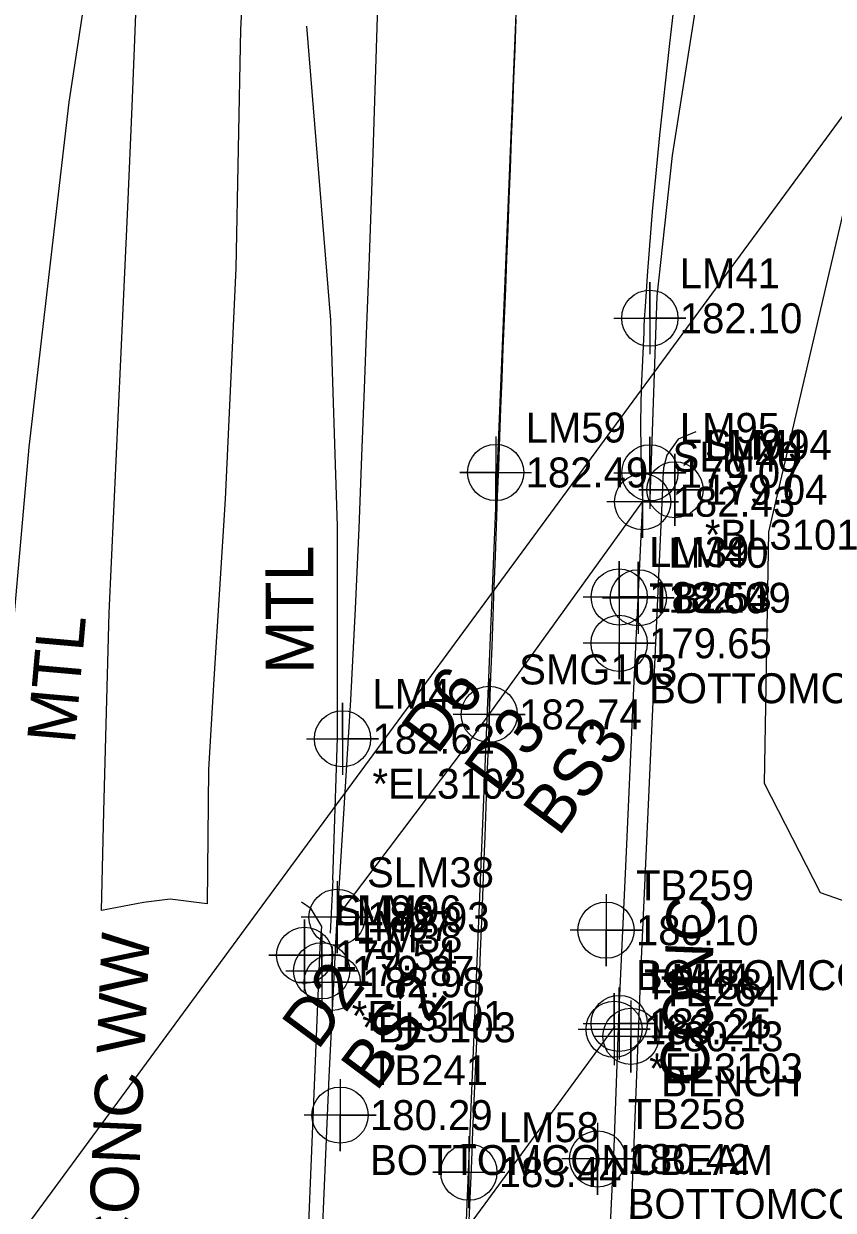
# Model space of a CAD drawing. Extents: x 2262665 to 2270527, y 505476 to 514960.
# Drawn here: x 2266297 to 2266364.6, y 510666.8 to 510765.8 of the extents above; entities that cross this region are included whole.
import ezdxf

# ---------------------------------------------------------------- set-up
doc = ezdxf.new("R2010")
doc.units = 0
for name, color, linetype in [('Default Symbol CELL', 7, 'Continuous'), ('Default Symbol Cogo Comment', 7, 'Continuous'), ('Default Symbol Cogo Elevation', 7, 'Continuous'), ('Default Symbol Cogo Number', 7, 'Continuous'), ('Exist Guardrail', 7, 'Continuous'), ('Exist Guardrail Text', 7, 'Continuous'), ('Exist Horizontal Alignment', 7, 'Continuous'), ('Exist Right of Way Line', 7, 'Continuous'), ('Exist Roads EOP', 7, 'Continuous'), ('Exist Roads EOT', 7, 'Continuous'), ('Exist Roads EOT Cogo Elevation', 7, 'Continuous'), ('Exist Roads EOT Cogo Number', 7, 'Continuous'), ('Exist Roads EOT Cogo Point CELL', 7, 'Continuous'), ('Exist Structure Major Bridge Seam', 7, 'Continuous'), ('Exist Structure Major Bridge Seam Cogo Comment', 7, 'Continuous'), ('Exist Structure Major Bridge Seam Cogo Elevation', 7, 'Continuous'), ('Exist Structure Major Bridge Seam Cogo Number', 7, 'Continuous'), ('Exist Structure Major Bridge Seam Cogo Point CELL', 7, 'Continuous'), ('Exist Structure Major Bridge WW Text', 7, 'Continuous'), ('Exist Structure Major Deck Tunnel Box Culvert', 7, 'Continuous'), ('Exist Structure Major Deck Tunnel Box Culvert Cogo Comment', 7, 'Continuous'), ('Exist Structure Major Deck Tunnel Box Culvert Cogo Elevation', 7, 'Continuous'), ('Exist Structure Major Deck Tunnel Box Culvert Cogo Number', 7, 'Continuous'), ('Exist Structure Major Deck Tunnel Box Culvert Cogo Point CELL', 7, 'Continuous'), ('Exist Structure Major Deck Tunnel Box Culvert Text', 7, 'Continuous'), ('Exist Structure Minor Paved Ditch or Gutter', 7, 'Continuous'), ('Exist Vegetation Woods Line', 7, 'Continuous')]:
    doc.layers.add(name, color=color, linetype=linetype)

msp = doc.modelspace()

# ---------------------------------------------------------------- linework, layer by layer
at = {"layer": 'Default Symbol CELL'}
for points in [[(2266351.358, 510729.905), (2266351.358, 510723.905), (2266351.358, 510726.905), (2266354.358, 510726.905), (2266348.358, 510726.905)], [(2266348.664, 510728.908), (2266348.664, 510722.908), (2266348.664, 510725.908), (2266351.664, 510725.908), (2266345.664, 510725.908)], [(2266346.708, 510717.103), (2266346.708, 510711.103), (2266346.708, 510714.103), (2266349.708, 510714.103), (2266343.708, 510714.103)], [(2266335.865, 510711.168), (2266335.865, 510705.168), (2266335.865, 510708.168), (2266338.865, 510708.168), (2266332.865, 510708.168)], [(2266323.169, 510694.255), (2266323.169, 510688.255), (2266323.169, 510691.254), (2266326.169, 510691.254), (2266320.169, 510691.254)], [(2266345.611, 510693.173), (2266345.611, 510687.173), (2266345.611, 510690.173), (2266348.611, 510690.173), (2266342.611, 510690.173)], [(2266320.463, 510691.076), (2266320.463, 510685.076), (2266320.463, 510688.076), (2266323.463, 510688.076), (2266317.463, 510688.076)], [(2266347.687, 510684.315), (2266347.687, 510678.315), (2266347.687, 510681.315), (2266350.687, 510681.315), (2266344.687, 510681.315)], [(2266323.42, 510677.748), (2266323.42, 510671.748), (2266323.42, 510674.748), (2266326.42, 510674.748), (2266320.42, 510674.748)], [(2266344.911, 510674.094), (2266344.911, 510668.094), (2266344.911, 510671.094), (2266347.911, 510671.094), (2266341.911, 510671.094)]]:
    msp.add_lwpolyline(points, dxfattribs=at)
for centre in [(2266351.358, 510726.905), (2266348.664, 510725.908), (2266346.708, 510714.103), (2266335.865, 510708.168), (2266323.169, 510691.254), (2266345.611, 510690.173), (2266320.463, 510688.076), (2266347.687, 510681.315), (2266323.42, 510674.748), (2266344.911, 510671.094)]:
    msp.add_circle(centre, 2.344, dxfattribs=at)
at = {"layer": 'Exist Guardrail'}
for points in [[(2266386.052, 511177.01), (2266384.087, 511137.327), (2266382.382, 511095.636), (2266381.069, 511065.105), (2266379.699, 511023.623), (2266378.674, 510996.798), (2266377.386, 510973.728), (2266375.607, 510945.104), (2266373.59, 510916.938), (2266371.74, 510887.964), (2266369.957, 510877.244), (2266367.377, 510848.096), (2266364.939, 510828.185), (2266362.416, 510814.474), (2266358.196, 510794.165), (2266353.873, 510772.237), (2266351.136, 510754.774), (2266349.861, 510743.057), (2266349.272, 510726.111)], [(2266304.858, 510785.825), (2266300.796, 510759.23), (2266297.456, 510730.466), (2266295.472, 510708.054), (2266294.233, 510687.322), (2266292.915, 510660.325), (2266293.042, 510653.991)], [(2266322.805, 510694.372), (2266323.219, 510706.233), (2266323.192, 510723.861), (2266322.65, 510741.059), (2266320.651, 510765.571)], [(2266353.106, 510731.751), (2266351.624, 510731.138), (2266350.675, 510729.801), (2266350.418, 510728.723), (2266350.359, 510727.905), (2266350.321, 510727.053), (2266350.321, 510727.053), (2266348.476, 510686.53), (2266345.137, 510601.939), (2266341.529, 510514.133), (2266341.529, 510514.133), (2266342.739, 510511.419)], [(2266322.805, 510694.372), (2266322.582, 510689.933)], [(2266310.275, 510472.029), (2266312.516, 510474.848), (2266312.727, 510477.084), (2266316.621, 510562.638), (2266320.054, 510647.377), (2266321.754, 510688.765), (2266321.754, 510688.765), (2266321.886, 510690.484), (2266321.011, 510691.957), (2266320.201, 510692.519)]]:
    msp.add_lwpolyline(points, dxfattribs=at)
at = {"layer": 'Exist Guardrail Text'}
msp.add_line((2266335.858, 510707.987), (2266335.871, 510708.348), dxfattribs=at)
at = {"layer": 'Exist Horizontal Alignment'}
msp.add_line((2266320.496, 510340.107), (2266385.321, 511909.143), dxfattribs=at)
at = {"layer": 'Exist Right of Way Line'}
msp.add_line((2265436.986, 509495.399), (2266823.179, 511380.773), dxfattribs=at)
at = {"layer": 'Exist Roads EOP'}
for points in [[(2266326.771, 510774.397), (2266326.468, 510764.605), (2266326.158, 510754.968), (2266325.819, 510745.502), (2266325.633, 510740.622), (2266325.431, 510735.361), (2266325.211, 510729.719), (2266324.975, 510723.696), (2266324.678, 510717.009), (2266324.278, 510709.373), (2266323.775, 510700.788), (2266323.181, 510691.436)], [(2266351.633, 510770.452), (2266350.884, 510763.868), (2266350.071, 510756.482), (2266349.46, 510750.109), (2266349.084, 510745.15), (2266348.872, 510742.204), (2266348.798, 510741.136), (2266348.772, 510740.557), (2266348.764, 510740.025), (2266348.682, 510738.293), (2266348.537, 510735.372), (2266348.48, 510732.572), (2266348.527, 510730.038), (2266348.611, 510727.343), (2266348.658, 510726.07)]]:
    msp.add_lwpolyline(points, dxfattribs=at)
at = {"layer": 'Exist Roads EOT'}
for points in [[(2266338.096, 510766.164), (2266337.998, 510763.666), (2266337.899, 510761.168), (2266337.801, 510758.671), (2266337.702, 510756.173), (2266337.604, 510753.675), (2266337.506, 510751.178), (2266337.407, 510748.68), (2266337.309, 510746.182), (2266337.21, 510743.684), (2266337.112, 510741.187), (2266337.013, 510738.689), (2266336.915, 510736.191), (2266336.816, 510733.694), (2266336.723, 510731.33), (2266336.631, 510728.832), (2266336.538, 510726.334), (2266336.445, 510723.836), (2266336.353, 510721.338), (2266336.26, 510718.84), (2266336.168, 510716.342), (2266336.075, 510713.844), (2266335.982, 510711.346), (2266335.89, 510708.848), (2266335.871, 510708.348)], [(2266335.858, 510707.987), (2266335.765, 510705.489), (2266335.673, 510702.992), (2266335.58, 510700.494), (2266335.487, 510697.996), (2266335.395, 510695.498), (2266335.302, 510693), (2266335.224, 510690.903), (2266335.118, 510688.405), (2266335.012, 510685.908), (2266334.905, 510683.41), (2266334.799, 510680.913), (2266334.692, 510678.415), (2266334.586, 510675.918), (2266334.48, 510673.42), (2266334.373, 510670.923), (2266334.267, 510668.425), (2266334.161, 510665.928)]]:
    msp.add_lwpolyline(points, dxfattribs=at)
at = {"layer": 'Exist Roads EOT Cogo Point CELL'}
for points in [[(2266336.404, 510731.349), (2266336.404, 510725.349), (2266336.404, 510728.349), (2266333.404, 510728.349), (2266339.404, 510728.349)], [(2266334.163, 510672.992), (2266334.163, 510666.992), (2266334.163, 510669.992), (2266331.163, 510669.992), (2266337.163, 510669.992)]]:
    msp.add_lwpolyline(points, dxfattribs=at)
for centre in [(2266336.404, 510728.349), (2266334.163, 510669.992)]:
    msp.add_circle(centre, 2.344, dxfattribs=at)
at = {"layer": 'Exist Structure Major Bridge Seam'}
msp.add_lwpolyline([(2266321.461, 510648.224), (2266335.517, 510667.346), (2266346.37, 510682.164)], dxfattribs=at)
at = {"layer": 'Exist Structure Major Bridge Seam Cogo Point CELL'}
for points in [[(2266346.264, 510741.215), (2266352.264, 510741.215), (2266349.264, 510741.215), (2266349.264, 510744.215), (2266349.264, 510738.215)], [(2266343.709, 510717.965), (2266349.709, 510717.965), (2266346.709, 510717.965), (2266346.709, 510720.965), (2266346.709, 510714.965)], [(2266345.303, 510717.898), (2266351.303, 510717.898), (2266348.303, 510717.898), (2266348.303, 510720.898), (2266348.303, 510714.898)], [(2266320.623, 510706.137), (2266326.623, 510706.137), (2266323.623, 510706.137), (2266323.623, 510709.137), (2266323.623, 510703.137)], [(2266319.761, 510685.824), (2266325.761, 510685.824), (2266322.761, 510685.824), (2266322.761, 510688.824), (2266322.761, 510682.824)], [(2266343.285, 510681.912), (2266349.285, 510681.912), (2266346.285, 510681.912), (2266346.285, 510684.912), (2266346.285, 510678.912)], [(2266343.706, 510682.394), (2266349.706, 510682.394), (2266346.706, 510682.394), (2266346.706, 510685.394), (2266346.706, 510679.394)]]:
    msp.add_lwpolyline(points, dxfattribs=at)
for centre in [(2266349.264, 510741.215), (2266346.709, 510717.965), (2266348.303, 510717.898), (2266323.623, 510706.137), (2266322.761, 510685.824), (2266346.706, 510682.394), (2266346.285, 510681.912)]:
    msp.add_circle(centre, 2.344, dxfattribs=at)
at = {"layer": 'Exist Structure Major Deck Tunnel Box Culvert'}
for points in [[(2266323.169, 510691.254), (2266333.977, 510705.552), (2266348.664, 510725.908), (2266347.843, 510709.158), (2266347.256, 510696.096), (2266346.67, 510683.55), (2266346.252, 510672.076), (2266345.679, 510659.76), (2266345.212, 510649.756), (2266344.825, 510640.273), (2266344.583, 510629.878), (2266344.179, 510619.704), (2266343.64, 510608.154), (2266343.068, 510592.707), (2266342.216, 510575.498), (2266341.604, 510560.783), (2266341.032, 510547.019), (2266340.29, 510531.041), (2266339.3, 510510.447), (2266326.148, 510493.102)], [(2266313.738, 510476.49), (2266315.179, 510506.564), (2266315.805, 510521.526), (2266316.843, 510543.295), (2266317.691, 510561.938), (2266318.494, 510581.739), (2266319.326, 510601.662), (2266319.84, 510619.188), (2266320.579, 510634.219), (2266321.528, 510655.243), (2266322.515, 510677.939), (2266323.169, 510691.254)]]:
    msp.add_lwpolyline(points, dxfattribs=at)
at = {"layer": 'Exist Structure Major Deck Tunnel Box Culvert Cogo Point CELL'}
for points in [[(2266346.268, 510728.319), (2266352.268, 510728.319), (2266349.268, 510728.319), (2266349.268, 510731.319), (2266349.268, 510725.319)], [(2266348.358, 510726.905), (2266354.358, 510726.905), (2266351.358, 510726.905), (2266351.358, 510729.905), (2266351.358, 510723.905)], [(2266317.463, 510688.076), (2266323.463, 510688.076), (2266320.463, 510688.076), (2266320.463, 510691.076), (2266320.463, 510685.076)], [(2266318.889, 510686.78), (2266324.889, 510686.78), (2266321.889, 510686.78), (2266321.889, 510689.78), (2266321.889, 510683.78)]]:
    msp.add_lwpolyline(points, dxfattribs=at)
for centre in [(2266349.268, 510728.319), (2266351.358, 510726.905), (2266320.463, 510688.076), (2266321.889, 510686.78)]:
    msp.add_circle(centre, 2.344, dxfattribs=at)
at = {"layer": 'Exist Structure Minor Paved Ditch or Gutter'}
for points in [[(2266315.547, 510774.047), (2266315.11, 510765.302), (2266314.915, 510755.342), (2266314.72, 510745.382)], [(2266305.724, 510750.468), (2266306.061, 510758.864), (2266306.397, 510767.26)], [(2266314.72, 510745.382), (2266314.271, 510735.754), (2266313.823, 510726.126), (2266313.362, 510718.613), (2266312.9, 510711.1), (2266312.438, 510703.587), (2266312.322, 510692.357), (2266309.253, 510692.752), (2266307.009, 510692.479), (2266303.508, 510691.805), (2266303.72, 510700.081), (2266303.931, 510708.357), (2266304.143, 510716.632), (2266304.539, 510725.091), (2266304.934, 510733.55), (2266305.329, 510742.009), (2266305.724, 510750.468)]]:
    msp.add_lwpolyline(points, dxfattribs=at)
at = {"layer": 'Exist Vegetation Woods Line'}
msp.add_lwpolyline([(2266370.132, 510690.989), (2266363.509, 510693.301), (2266358.839, 510702.418), (2266359.196, 510723.394), (2266366.202, 510753.384)], dxfattribs=at)

# ---------------------------------------------------------------- texts
at = {"layer": 'Default Symbol Cogo Comment'}
for s, p in [('BOTTOMCONCBEAM', (2266349.208, 510709.103)), ('BOTTOMCONCBEAM', (2266348.111, 510685.173)), ('BENCH', (2266350.187, 510676.315)), ('BOTTOMCONCBEAM', (2266325.92, 510669.748)), ('BOTTOMCONCBEAM', (2266347.411, 510666.094))]:
    msp.add_text(s, height=2.5, dxfattribs=at).set_placement(p)
at = {"layer": 'Default Symbol Cogo Elevation'}
for s, p in [('179.04', (2266353.858, 510725.655)), ('182.43', (2266351.164, 510724.658)), ('179.65', (2266349.208, 510712.853)), ('182.74', (2266338.365, 510706.918)), ('182.93', (2266325.669, 510690.005)), ('180.10', (2266348.111, 510688.923)), ('179.54', (2266322.963, 510686.826)), ('180.13', (2266350.187, 510680.065)), ('180.29', (2266325.92, 510673.498)), ('180.42', (2266347.411, 510669.844))]:
    msp.add_text(s, height=2.5, dxfattribs=at).set_placement(p)
at = {"layer": 'Default Symbol Cogo Number'}
for s, p in [('SLM94', (2266353.858, 510729.405)), ('SLM40', (2266351.164, 510728.408)), ('TB260', (2266349.208, 510716.603)), ('SMG103', (2266338.365, 510710.668)), ('SLM38', (2266325.669, 510693.755)), ('TB259', (2266348.111, 510692.673)), ('SLM96', (2266322.963, 510690.576)), ('TB264', (2266350.187, 510683.815)), ('TB241', (2266325.92, 510677.248)), ('TB258', (2266347.411, 510673.594))]:
    msp.add_text(s, height=2.5, dxfattribs=at).set_placement(p)
at = {"layer": 'Exist Guardrail Text'}
for s, rotation, p in [('MTL', 90.0892, (2266321.211, 510711.547)), ('MTL', 84.94131, (2266301.283, 510705.644)), ('CONC', 87.73959, (2266354.115, 510677.25))]:
    msp.add_text(s, height=4, rotation=rotation, dxfattribs=at).set_placement(p)
at = {"layer": 'Exist Roads EOT Cogo Elevation'}
for s, p in [('182.49', (2266338.904, 510727.099)), ('183.44', (2266336.663, 510668.742))]:
    msp.add_text(s, height=2.5, dxfattribs=at).set_placement(p)
at = {"layer": 'Exist Roads EOT Cogo Number'}
for s, p in [('LM59', (2266338.904, 510730.849)), ('LM58', (2266336.663, 510672.492))]:
    msp.add_text(s, height=2.5, dxfattribs=at).set_placement(p)
at = {"layer": 'Exist Structure Major Bridge Seam Cogo Comment'}
for s, p in [('*EL3103', (2266326.123, 510701.137)), ('*BL3103', (2266325.261, 510680.824)), ('*EL3103', (2266349.206, 510677.394))]:
    msp.add_text(s, height=2.5, dxfattribs=at).set_placement(p)
at = {"layer": 'Exist Structure Major Bridge Seam Cogo Elevation'}
for s, p in [('182.10', (2266351.764, 510739.965)), ('182.53', (2266349.209, 510716.715)), ('182.49', (2266350.803, 510716.648)), ('182.62', (2266326.123, 510704.887)), ('182.98', (2266325.261, 510684.574)), ('183.24', (2266348.785, 510680.662)), ('183.25', (2266349.206, 510681.144))]:
    msp.add_text(s, height=2.5, dxfattribs=at).set_placement(p)
at = {"layer": 'Exist Structure Major Bridge Seam Cogo Number'}
for s, p in [('LM41', (2266351.764, 510743.715)), ('LM39', (2266349.209, 510720.465)), ('LM40', (2266350.803, 510720.398)), ('LM42', (2266326.123, 510708.637)), ('LM38', (2266325.261, 510688.324)), ('TB188', (2266348.785, 510684.412)), ('LM44', (2266349.206, 510684.894))]:
    msp.add_text(s, height=2.5, dxfattribs=at).set_placement(p)
at = {"layer": 'Exist Structure Major Bridge WW Text'}
msp.add_text("15.1' CONC WW", height=4, rotation=87.48028, dxfattribs=at).set_placement((2266305.775, 510649.648))
at = {"layer": 'Exist Structure Major Deck Tunnel Box Culvert Cogo Comment'}
for s, p in [('*BL3101', (2266353.858, 510721.905)), ('*EL3101', (2266324.389, 510681.78))]:
    msp.add_text(s, height=2.5, dxfattribs=at).set_placement(p)
at = {"layer": 'Exist Structure Major Deck Tunnel Box Culvert Cogo Elevation'}
for s, p in [('179.07', (2266351.768, 510727.069)), ('179.04', (2266353.858, 510725.655)), ('179.54', (2266322.963, 510686.826)), ('179.87', (2266324.389, 510685.53))]:
    msp.add_text(s, height=2.5, dxfattribs=at).set_placement(p)
at = {"layer": 'Exist Structure Major Deck Tunnel Box Culvert Cogo Number'}
for s, p in [('LM95', (2266351.768, 510730.819)), ('LM94', (2266353.858, 510729.405)), ('LM96', (2266322.963, 510690.576)), ('LM97', (2266324.389, 510689.28))]:
    msp.add_text(s, height=2.5, dxfattribs=at).set_placement(p)
at = {"layer": 'Exist Structure Major Deck Tunnel Box Culvert Text'}
for s, p in [('D6', (2266331.505, 510704.695)), ('    D3', (2266333.195, 510696.569)), ('BS3', (2266341.657, 510697.886)), ('    D2', (2266317.993, 510675.297)), ('BS2', (2266326.454, 510676.614))]:
    msp.add_text(s, height=4, rotation=53.33023, dxfattribs=at).set_placement(p)

doc.saveas('drawing.dxf')
